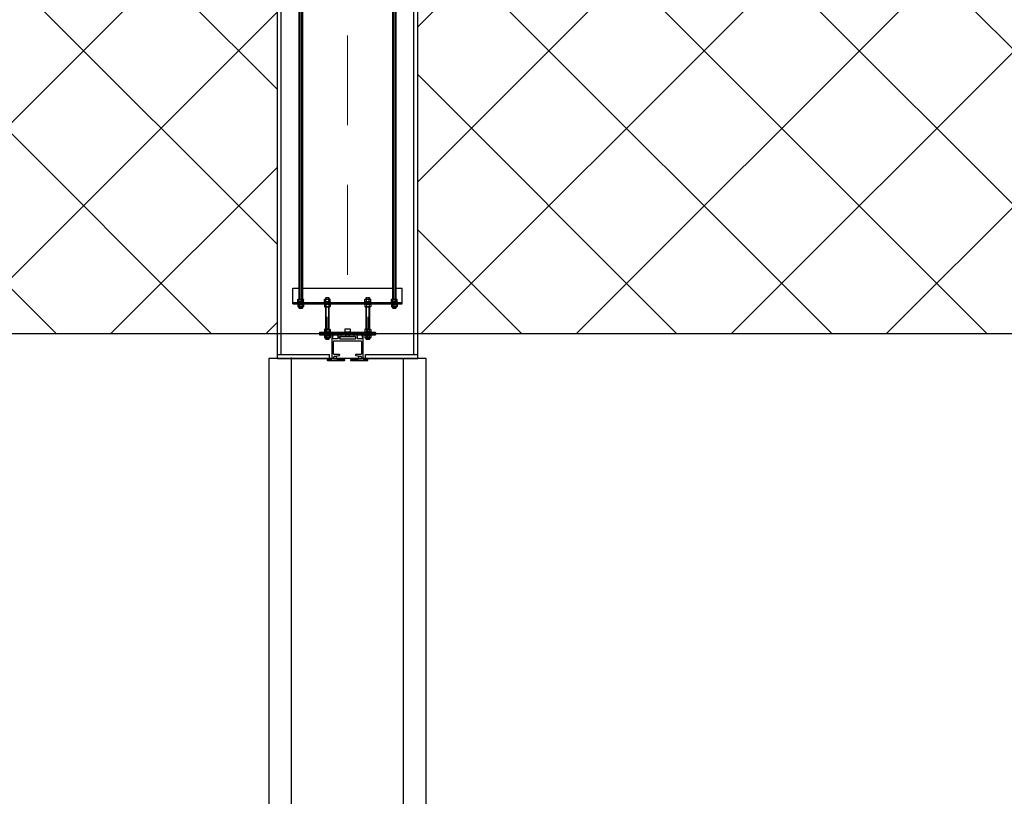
# Model space of a CAD drawing. Header units: centimetres. Extents: x -15121 to 17422, y -60492 to 0.
# Tile 411 of 423: x 11622 to 11701, y -30064 to -30002. Entities that reach past the tile are written whole.
import ezdxf

# ---------------------------------------------------------------- set-up
doc = ezdxf.new("R2010")
doc.units = ezdxf.units.CM
doc.header["$LTSCALE"] = 60
doc.linetypes.add('KRE-SR', pattern=[0.2, 0.12, -0.08])
for name, color, linetype in [('820-G Rysunki Obrazki', 7, 'Continuous'), ('A_GSA_GK', 2, 'Continuous'), ('AIKA powierzchnie2', 2, 'Continuous'), ('AIKA sufity podwieszane', 8, 'Continuous'), ('AIKA sufity podwieszane H2', 8, 'Continuous'), ('AIKA TYNK2', 5, 'Continuous'), ('AIKA widoki wymiarowanie', 7, 'Continuous'), ('AIKA widokowe2', 7, 'Continuous')]:
    doc.layers.add(name, color=color, linetype=linetype)
doc.styles.add('wymiar', font='txt.shx', dxfattribs={"width": 0.6})
doc.dimstyles.new('Dwudziestka', dxfattribs={"dimtxt": 7, "dimasz": 0.7, "dimexe": 5, "dimexo": 0, "dimgap": 2.5, "dimtad": 1, "dimtoh": 1, "dimdec": 3, "dimrnd": 0.5, "dimdsep": 46, "dimtxsty": 'wymiar', "dimblk": 'znacznik', "dimcen": 0, "dimdle": 5, "dimse1": 1, "dimse2": 1, "dimclrd": 256, "dimclre": 256, "dimclrt": 256, "dimadec": 0, "dimazin": 0, "dimtfac": 0.4, "dimtdec": 3, "dimtix": 1, "dimtofl": 0, "dimtmove": 2, "dimatfit": 3, "dimldrblk": 'znacznik', "dimfxl": 1, "dimtolj": 1, "dimarcsym": 0})

# ---------------------------------------------------------------- blocks, each defined once
blk = doc.blocks.new('znacznik')
at = {"color": 0}
for points in [[(0, -5), (0, 5)], [(-4, 0), (4, 0)]]:
    blk.add_lwpolyline(points, dxfattribs=at)
at = {"color": 1}
blk.add_lwpolyline([(-2.12, -2.12), (2.12, 2.12)], dxfattribs=at)
blk = doc.blocks.new('*D7066')
at = {"layer": 'AIKA widoki wymiarowanie', "lineweight": -2, "transparency": 16777216}
blk.add_line((11404.17, -30168.048), (11647.816, -30168.048), dxfattribs=at)
at = {"layer": 'Defpoints', "color": 0, "transparency": 16777216}
for p in [(11403.47, -30017.122), (11648.516, -30019.657), (11648.516, -30168.048)]:
    blk.add_point(p, dxfattribs=at)
at = {"layer": 'AIKA widoki wymiarowanie', "lineweight": -2, "transparency": 16777216, "xscale": 0.7, "yscale": 0.7, "zscale": 0.7, "rotation": 180}
blk.add_blockref('znacznik', (11403.47, -30168.048), dxfattribs=at)
at = {"layer": 'AIKA widoki wymiarowanie', "lineweight": -2, "transparency": 16777216, "xscale": 0.7, "yscale": 0.7, "zscale": 0.7}
blk.add_blockref('znacznik', (11648.516, -30168.048), dxfattribs=at)
at = {"layer": 'AIKA widoki wymiarowanie', "transparency": 16777216, "insert": (11525.993, -30162.048), "char_height": 7, "attachment_point": 5, "style": 'wymiar'}
blk.add_mtext('\\A1;245', dxfattribs=at)
blk = doc.blocks.new('*D7067')
at = {"layer": 'AIKA widoki wymiarowanie', "lineweight": -2, "transparency": 16777216}
blk.add_line((11649.216, -30168.048), (11767.816, -30168.048), dxfattribs=at)
at = {"layer": 'Defpoints', "color": 0, "transparency": 16777216}
for p in [(11648.516, -30019.657), (11768.516, -30146.301), (11768.516, -30168.048)]:
    blk.add_point(p, dxfattribs=at)
at = {"layer": 'AIKA widoki wymiarowanie', "lineweight": -2, "transparency": 16777216, "xscale": 0.7, "yscale": 0.7, "zscale": 0.7, "rotation": 180}
blk.add_blockref('znacznik', (11648.516, -30168.048), dxfattribs=at)
at = {"layer": 'AIKA widoki wymiarowanie', "lineweight": -2, "transparency": 16777216, "xscale": 0.7, "yscale": 0.7, "zscale": 0.7}
blk.add_blockref('znacznik', (11768.516, -30168.048), dxfattribs=at)
at = {"layer": 'AIKA widoki wymiarowanie', "transparency": 16777216, "insert": (11708.516, -30162.048), "char_height": 7, "attachment_point": 5, "style": 'wymiar'}
blk.add_mtext('\\A1;120', dxfattribs=at)

msp = doc.modelspace()

# ---------------------------------------------------------------- hatches: boundary and pattern name
at = {"layer": 'AIKA sufity podwieszane', "transparency": 33554610}
h = msp.add_hatch(dxfattribs=at)
h.set_pattern_fill('ANSI37', color=256, scale=2.771036)
h.paths.add_polyline_path([(11593.4705, -29941.3012), (11458.4705, -29941.3012), (11458.4705, -29986.3012), (11418.4705, -29986.3012), (11418.4705, -29941.3012), (11409.0953, -29941.2942), (11409.0953, -30027.3012), (11642.8911, -30027.3012), (11642.8911, -29941.3762), (11642.8274, -29941.3762), (11633.4705, -29941.3012), (11633.4705, -29986.3012), (11593.4705, -29986.3012)])
h = msp.add_hatch(dxfattribs=at)
h.set_pattern_fill('ANSI37', color=256, scale=2.771036)
h.paths.add_polyline_path([(12222.8455, -29941.3762), (12222.7818, -29941.3762), (11654.1411, -29941.3013), (11654.1411, -30027.3012), (12222.8455, -30027.3012)])

# ---------------------------------------------------------------- linework, layer by layer
at = {"layer": '820-G Rysunki Obrazki', "color": 8, "linetype": 'KRE-SR', "lineweight": 15}
msp.add_line((11648.5161, -29943.386), (11648.5161, -30026.9208), dxfattribs=at)
at = {"layer": '820-G Rysunki Obrazki', "color": 8, "linetype": 'Continuous', "lineweight": 25}
for points in [[(11644.64, -30024.5605), (11644.64, -29941.5708)], [(11644.8917, -29941.5738), (11644.8917, -30024.5605)], [(11652.1405, -30024.5605), (11652.1405, -29941.5708)], [(11652.3921, -29941.5738), (11652.3921, -30024.5605)]]:
    msp.add_lwpolyline(points, dxfattribs=at)
at = {"layer": '820-G Rysunki Obrazki', "color": 8, "linetype": 'Continuous', "lineweight": 15}
for points in [[(11644.673, -29941.5738), (11644.673, -30024.5605)], [(11644.8587, -29941.5738), (11644.8587, -30024.5605)], [(11652.1734, -29941.5738), (11652.1734, -30024.5605)], [(11652.3591, -29941.5738), (11652.3591, -30024.5605)], [(11644.7659, -30025.2854), (11644.7659, -29944.8627)], [(11652.2663, -30025.2854), (11652.2663, -29944.8627)]]:
    msp.add_lwpolyline(points, dxfattribs=at)
at = {"layer": '820-G Rysunki Obrazki', "color": 1, "linetype": 'Continuous', "lineweight": 25}
for points in [[(11644.1398, -30024.7881), (11644.1398, -30023.6589)], [(11644.1398, -30023.6619), (11644.643, -30023.6619)], [(11644.8917, -30023.6619), (11652.1435, -30023.6619)], [(11652.3921, -30023.6619), (11652.8953, -30023.6619)], [(11652.8923, -30024.7881), (11652.8923, -30023.6589)], [(11644.1398, -30024.8121), (11644.1398, -30024.7851)], [(11644.1398, -30024.9109), (11644.1398, -30024.8091)], [(11644.1398, -30024.8121), (11652.8953, -30024.8121)], [(11644.5352, -30024.5784), (11644.5682, -30024.5575)], [(11644.5922, -30024.5605), (11644.5622, -30024.5665), (11644.5352, -30024.5784)], [(11644.5352, -30024.7552), (11644.5352, -30024.5754)], [(11644.5652, -30024.7731), (11644.5352, -30024.7522)], [(11644.5922, -30024.7731), (11644.5622, -30024.7672), (11644.5352, -30024.7552)], [(11644.5412, -30024.8121), (11644.5412, -30024.7701)], [(11644.5412, -30024.7731), (11644.9935, -30024.7731)], [(11644.5652, -30024.5605), (11644.5951, -30024.5605)], [(11644.5922, -30024.5605), (11644.7689, -30024.5605)], [(11644.649, -30024.5784), (11644.6221, -30024.5665), (11644.5922, -30024.5605)], [(11644.649, -30024.7552), (11644.6221, -30024.7672), (11644.5922, -30024.7731)], [(11644.7659, -30024.5605), (11644.7359, -30024.5635), (11644.7059, -30024.5665), (11644.679, -30024.5724), (11644.649, -30024.5784)], [(11644.649, -30024.7552), (11644.649, -30024.5754)], [(11644.7659, -30024.7731), (11644.7359, -30024.7701), (11644.7059, -30024.7672), (11644.679, -30024.7612), (11644.649, -30024.7552)], [(11644.7659, -30024.5605), (11644.9426, -30024.5605)], [(11644.8797, -30024.5784), (11644.8527, -30024.5724), (11644.8228, -30024.5665), (11644.7958, -30024.5635), (11644.7659, -30024.5605)], [(11644.8797, -30024.7552), (11644.8527, -30024.7612), (11644.8228, -30024.7672), (11644.7958, -30024.7701), (11644.7659, -30024.7731)], [(11644.9396, -30024.5605), (11644.9096, -30024.5665), (11644.8797, -30024.5784)], [(11644.8797, -30024.7552), (11644.8797, -30024.5754)], [(11644.9396, -30024.7731), (11644.9096, -30024.7672), (11644.8797, -30024.7552)], [(11644.9396, -30024.5605), (11644.9696, -30024.5605)], [(11644.9965, -30024.5784), (11644.9696, -30024.5665), (11644.9396, -30024.5605)], [(11644.9965, -30024.7552), (11644.9696, -30024.7672), (11644.9396, -30024.7731)], [(11644.9666, -30024.5605), (11644.9995, -30024.5784)], [(11644.9965, -30024.7552), (11644.9666, -30024.7731)], [(11644.9905, -30024.7731), (11644.9905, -30024.8121)], [(11644.9965, -30024.7552), (11644.9965, -30024.5754)], [(11646.6589, -30024.5784), (11646.6949, -30024.5575)], [(11646.7189, -30024.5605), (11646.6859, -30024.5665), (11646.6589, -30024.5784)], [(11646.6589, -30024.7552), (11646.6589, -30024.5754)], [(11646.6919, -30024.7731), (11646.6589, -30024.7522)], [(11646.7189, -30024.7731), (11646.6859, -30024.7672), (11646.6589, -30024.7552)], [(11646.6649, -30024.8121), (11646.6649, -30024.7701)], [(11646.6649, -30024.7731), (11647.1172, -30024.7731)], [(11646.6919, -30024.5605), (11646.7218, -30024.5605)], [(11646.7189, -30024.5605), (11646.8926, -30024.5605)], [(11646.7757, -30024.5784), (11646.7488, -30024.5665), (11646.7189, -30024.5605)], [(11646.7757, -30024.7552), (11646.7488, -30024.7672), (11646.7189, -30024.7731)], [(11646.7668, -30024.4377), (11646.7937, -30024.4077)], [(11646.7668, -30024.5605), (11646.7668, -30024.4347)], [(11647.0154, -30024.4377), (11646.7668, -30024.4377)], [(11646.8896, -30024.5605), (11646.8626, -30024.5635), (11646.8327, -30024.5665), (11646.8027, -30024.5724), (11646.7757, -30024.5784)], [(11646.7757, -30024.7552), (11646.7757, -30024.5754)], [(11646.8896, -30024.7731), (11646.8626, -30024.7701), (11646.8327, -30024.7672), (11646.8027, -30024.7612), (11646.7757, -30024.7552)], [(11646.7907, -30024.4107), (11646.9944, -30024.4107)], [(11646.8896, -30024.5605), (11647.0663, -30024.5605)], [(11647.0064, -30024.5784), (11646.9764, -30024.5724), (11646.9495, -30024.5665), (11646.9195, -30024.5635), (11646.8896, -30024.5605)], [(11647.0064, -30024.7552), (11646.9764, -30024.7612), (11646.9495, -30024.7672), (11646.9195, -30024.7701), (11646.8896, -30024.7731)], [(11646.9914, -30024.4107), (11647.0184, -30024.4377)], [(11647.0633, -30024.5605), (11647.0334, -30024.5665), (11647.0064, -30024.5784)], [(11647.0064, -30024.7552), (11647.0064, -30024.5754)], [(11647.0633, -30024.7731), (11647.0334, -30024.7672), (11647.0064, -30024.7552)], [(11647.0154, -30024.4377), (11647.0154, -30024.5605)], [(11647.0903, -30024.5605), (11647.0633, -30024.5605)], [(11647.1202, -30024.5784), (11647.0933, -30024.5665), (11647.0633, -30024.5605)], [(11647.1202, -30024.7552), (11647.0933, -30024.7672), (11647.0633, -30024.7731)], [(11647.0903, -30024.5605), (11647.1232, -30024.5784)], [(11647.1202, -30024.7552), (11647.0903, -30024.7731)], [(11647.1142, -30024.7731), (11647.1142, -30024.8121)], [(11647.1202, -30024.7552), (11647.1202, -30024.5754)], [(11649.9089, -30024.5784), (11649.9449, -30024.5575)], [(11649.9688, -30024.5605), (11649.9389, -30024.5665), (11649.9089, -30024.5784)], [(11649.9089, -30024.7552), (11649.9089, -30024.5754)], [(11649.9419, -30024.7731), (11649.9089, -30024.7522)], [(11649.9688, -30024.7731), (11649.9389, -30024.7672), (11649.9089, -30024.7552)], [(11649.9149, -30024.8121), (11649.9149, -30024.7701)], [(11650.3672, -30024.7731), (11649.9149, -30024.7731)], [(11649.9419, -30024.5605), (11649.9718, -30024.5605)], [(11649.9688, -30024.5605), (11650.1426, -30024.5605)], [(11650.0257, -30024.5784), (11649.9988, -30024.5665), (11649.9688, -30024.5605)], [(11650.0257, -30024.7552), (11649.9988, -30024.7672), (11649.9688, -30024.7731)], [(11650.0167, -30024.4377), (11650.0437, -30024.4077)], [(11650.0167, -30024.5605), (11650.0167, -30024.4347)], [(11650.2654, -30024.4377), (11650.0167, -30024.4377)], [(11650.1396, -30024.5605), (11650.1126, -30024.5635), (11650.0826, -30024.5665), (11650.0527, -30024.5724), (11650.0257, -30024.5784)], [(11650.0257, -30024.7552), (11650.0257, -30024.5754)], [(11650.1396, -30024.7731), (11650.1126, -30024.7701), (11650.0826, -30024.7672), (11650.0527, -30024.7612), (11650.0257, -30024.7552)], [(11650.0407, -30024.4107), (11650.2444, -30024.4107)], [(11650.1396, -30024.5605), (11650.3163, -30024.5605)], [(11650.2564, -30024.5784), (11650.2294, -30024.5724), (11650.1995, -30024.5665), (11650.1695, -30024.5635), (11650.1396, -30024.5605)], [(11650.2564, -30024.7552), (11650.2294, -30024.7612), (11650.1995, -30024.7672), (11650.1695, -30024.7701), (11650.1396, -30024.7731)], [(11650.2414, -30024.4107), (11650.2684, -30024.4377)], [(11650.3133, -30024.5605), (11650.2833, -30024.5665), (11650.2564, -30024.5784)], [(11650.2564, -30024.7552), (11650.2564, -30024.5754)], [(11650.3133, -30024.7731), (11650.2833, -30024.7672), (11650.2564, -30024.7552)], [(11650.2654, -30024.4377), (11650.2654, -30024.5605)], [(11650.3133, -30024.5605), (11650.3432, -30024.5605)], [(11650.3732, -30024.5784), (11650.3432, -30024.5665), (11650.3133, -30024.5605)], [(11650.3732, -30024.7552), (11650.3432, -30024.7672), (11650.3133, -30024.7731)], [(11650.3402, -30024.5605), (11650.3762, -30024.5784)], [(11650.3732, -30024.7552), (11650.3402, -30024.7731)], [(11650.3672, -30024.7731), (11650.3672, -30024.8121)], [(11650.3732, -30024.7552), (11650.3732, -30024.5754)], [(11652.0356, -30024.5784), (11652.0686, -30024.5575)], [(11652.0926, -30024.5605), (11652.0626, -30024.5665), (11652.0356, -30024.5784)], [(11652.0356, -30024.7552), (11652.0356, -30024.5754)], [(11652.0656, -30024.7731), (11652.0356, -30024.7522)], [(11652.0926, -30024.7731), (11652.0626, -30024.7672), (11652.0356, -30024.7552)], [(11652.0416, -30024.8121), (11652.0416, -30024.7701)], [(11652.0416, -30024.7731), (11652.4939, -30024.7731)], [(11652.0926, -30024.5605), (11652.0656, -30024.5605)], [(11652.0926, -30024.5605), (11652.2693, -30024.5605)], [(11652.1495, -30024.5784), (11652.1225, -30024.5665), (11652.0926, -30024.5605)], [(11652.1495, -30024.7552), (11652.1225, -30024.7672), (11652.0926, -30024.7731)], [(11652.2663, -30024.5605), (11652.2513, -30024.5635), (11652.2214, -30024.5635), (11652.2064, -30024.5665), (11652.1794, -30024.5724), (11652.1495, -30024.5784)], [(11652.1495, -30024.7552), (11652.1495, -30024.5754)], [(11652.2663, -30024.7731), (11652.2513, -30024.7701), (11652.2214, -30024.7701), (11652.2064, -30024.7672), (11652.1794, -30024.7612), (11652.1495, -30024.7552)], [(11652.2663, -30024.5605), (11652.443, -30024.5605)], [(11652.3801, -30024.5784), (11652.3531, -30024.5724), (11652.3232, -30024.5665), (11652.2962, -30024.5635), (11652.2663, -30024.5605)], [(11652.3801, -30024.7552), (11652.3531, -30024.7612), (11652.3232, -30024.7672), (11652.2962, -30024.7701), (11652.2663, -30024.7731)], [(11652.44, -30024.5605), (11652.4101, -30024.5665), (11652.3801, -30024.5784)], [(11652.3801, -30024.7552), (11652.3801, -30024.5754)], [(11652.44, -30024.7731), (11652.4101, -30024.7672), (11652.3801, -30024.7552)], [(11652.44, -30024.5605), (11652.47, -30024.5605)], [(11652.4969, -30024.5784), (11652.47, -30024.5665), (11652.44, -30024.5605)], [(11652.4969, -30024.7552), (11652.47, -30024.7672), (11652.44, -30024.7731)], [(11652.467, -30024.5605), (11652.4999, -30024.5784)], [(11652.4969, -30024.7552), (11652.467, -30024.7731)], [(11652.4909, -30024.7731), (11652.4909, -30024.8121)], [(11652.4969, -30024.7552), (11652.4969, -30024.5754)], [(11652.8923, -30024.8121), (11652.8923, -30024.7851)], [(11652.8923, -30024.9109), (11652.8923, -30024.8091)], [(11644.1398, -30024.9109), (11652.8953, -30024.9109)], [(11644.5352, -30024.9708), (11644.5682, -30024.9499)], [(11644.5352, -30024.9708), (11644.5622, -30024.9559), (11644.5922, -30024.9529)], [(11644.5352, -30024.9708), (11644.5352, -30025.1446)], [(11644.5652, -30025.1626), (11644.5352, -30025.1416)], [(11644.5352, -30025.1446), (11644.5622, -30025.1566), (11644.5922, -30025.1626)], [(11644.5412, -30024.9529), (11644.5412, -30024.9079)], [(11644.9905, -30024.9529), (11644.5412, -30024.9529)], [(11644.5922, -30025.1626), (11644.5652, -30025.1626)], [(11644.5922, -30024.9529), (11644.6221, -30024.9559), (11644.649, -30024.9708)], [(11644.5922, -30025.1626), (11644.6221, -30025.1566), (11644.649, -30025.1446)], [(11644.7659, -30025.1626), (11644.5922, -30025.1626)], [(11644.64, -30025.2614), (11644.64, -30025.1596)], [(11644.664, -30025.2854), (11644.64, -30025.2584)], [(11644.64, -30025.2614), (11644.8947, -30025.2614)], [(11644.649, -30024.9708), (11644.679, -30024.9619), (11644.7059, -30024.9559), (11644.7359, -30024.9529), (11644.7659, -30024.9529)], [(11644.649, -30024.9708), (11644.649, -30025.1446)], [(11644.649, -30025.1446), (11644.679, -30025.1506), (11644.7059, -30025.1566), (11644.7359, -30025.1596), (11644.7659, -30025.1626)], [(11644.8647, -30025.2854), (11644.664, -30025.2854)], [(11644.7659, -30024.9529), (11644.7958, -30024.9529), (11644.8108, -30024.9559), (11644.8228, -30024.9559), (11644.8527, -30024.9619), (11644.8797, -30024.9708)], [(11644.7659, -30025.1626), (11644.7808, -30025.1626), (11644.7958, -30025.1596), (11644.8108, -30025.1596), (11644.8228, -30025.1566), (11644.8527, -30025.1506), (11644.8797, -30025.1446)], [(11644.9396, -30025.1626), (11644.7659, -30025.1626)], [(11644.8917, -30025.2614), (11644.8647, -30025.2854)], [(11644.8797, -30024.9708), (11644.9096, -30024.9559), (11644.9396, -30024.9529)], [(11644.8797, -30024.9708), (11644.8797, -30025.1446)], [(11644.8797, -30025.1446), (11644.9096, -30025.1566), (11644.9396, -30025.1626)], [(11644.8917, -30025.1626), (11644.8917, -30025.2614)], [(11644.9396, -30024.9529), (11644.9696, -30024.9559), (11644.9965, -30024.9708)], [(11644.9396, -30025.1626), (11644.9696, -30025.1566), (11644.9965, -30025.1446)], [(11644.9396, -30025.1626), (11644.9696, -30025.1626)], [(11644.9666, -30024.9529), (11644.9995, -30024.9708)], [(11644.9965, -30025.1446), (11644.9666, -30025.1626)], [(11644.9905, -30024.9109), (11644.9905, -30024.9529)], [(11644.9965, -30024.9708), (11644.9965, -30025.1446)], [(11646.6589, -30024.9708), (11646.6949, -30024.9499)], [(11646.6589, -30024.9708), (11646.6859, -30024.9559), (11646.7189, -30024.9529)], [(11646.6589, -30024.9708), (11646.6589, -30025.1446)], [(11646.6919, -30025.1626), (11646.6589, -30025.1416)], [(11646.6589, -30025.1446), (11646.6859, -30025.1566), (11646.7189, -30025.1626)], [(11646.6649, -30024.9529), (11646.6649, -30024.9079)], [(11647.1142, -30024.9529), (11646.6649, -30024.9529)], [(11646.7189, -30025.1626), (11646.6919, -30025.1626)], [(11646.7189, -30024.9529), (11646.7488, -30024.9559), (11646.7757, -30024.9708)], [(11646.7189, -30025.1626), (11646.7488, -30025.1566), (11646.7757, -30025.1446)], [(11646.8896, -30025.1626), (11646.7189, -30025.1626)], [(11646.7668, -30026.9628), (11646.7668, -30025.1596)], [(11646.7757, -30024.9708), (11646.8027, -30024.9619), (11646.8327, -30024.9559), (11646.8626, -30024.9529), (11646.8896, -30024.9529)], [(11646.7757, -30024.9708), (11646.7757, -30025.1446)], [(11646.7757, -30025.1446), (11646.8027, -30025.1506), (11646.8327, -30025.1566), (11646.8626, -30025.1596), (11646.8896, -30025.1626)], [(11646.8896, -30024.9529), (11646.9195, -30024.9529), (11646.9345, -30024.9559), (11646.9495, -30024.9559), (11646.9764, -30024.9619), (11647.0064, -30024.9708)], [(11646.8896, -30025.1626), (11646.9045, -30025.1626), (11646.9195, -30025.1596), (11646.9345, -30025.1596), (11646.9495, -30025.1566), (11646.9764, -30025.1506), (11647.0064, -30025.1446)], [(11647.0633, -30025.1626), (11646.8896, -30025.1626)], [(11647.0064, -30024.9708), (11647.0334, -30024.9559), (11647.0633, -30024.9529)], [(11647.0064, -30024.9708), (11647.0064, -30025.1446)], [(11647.0064, -30025.1446), (11647.0334, -30025.1566), (11647.0633, -30025.1626)], [(11647.0154, -30025.1626), (11647.0154, -30026.9628)], [(11647.0633, -30024.9529), (11647.0933, -30024.9559), (11647.1202, -30024.9708)], [(11647.0633, -30025.1626), (11647.0933, -30025.1566), (11647.1202, -30025.1446)], [(11647.0633, -30025.1626), (11647.0933, -30025.1626)], [(11647.0903, -30024.9529), (11647.1232, -30024.9708)], [(11647.1202, -30025.1446), (11647.0903, -30025.1626)], [(11647.1142, -30024.9109), (11647.1142, -30024.9529)], [(11647.1202, -30024.9708), (11647.1202, -30025.1446)], [(11649.9089, -30024.9708), (11649.9449, -30024.9499)], [(11649.9089, -30024.9708), (11649.9389, -30024.9559), (11649.9688, -30024.9529)], [(11649.9089, -30024.9708), (11649.9089, -30025.1446)], [(11649.9419, -30025.1626), (11649.9089, -30025.1416)], [(11649.9089, -30025.1446), (11649.9389, -30025.1566), (11649.9688, -30025.1626)], [(11649.9149, -30024.9529), (11649.9149, -30024.9079)], [(11650.3672, -30024.9529), (11649.9149, -30024.9529)], [(11649.9688, -30025.1626), (11649.9419, -30025.1626)], [(11649.9688, -30024.9529), (11649.9988, -30024.9559), (11650.0257, -30024.9708)], [(11649.9688, -30025.1626), (11649.9988, -30025.1566), (11650.0257, -30025.1446)], [(11650.1396, -30025.1626), (11649.9688, -30025.1626)], [(11650.0167, -30026.9628), (11650.0167, -30025.1596)], [(11650.0257, -30024.9708), (11650.0527, -30024.9619), (11650.0826, -30024.9559), (11650.1126, -30024.9529), (11650.1396, -30024.9529)], [(11650.0257, -30024.9708), (11650.0257, -30025.1446)], [(11650.0257, -30025.1446), (11650.0527, -30025.1506), (11650.0826, -30025.1566), (11650.1126, -30025.1596), (11650.1396, -30025.1626)], [(11650.1396, -30024.9529), (11650.1695, -30024.9529), (11650.1845, -30024.9559), (11650.1995, -30024.9559), (11650.2264, -30024.9619), (11650.2564, -30024.9708)], [(11650.1396, -30025.1626), (11650.1545, -30025.1626), (11650.1695, -30025.1596), (11650.1845, -30025.1596), (11650.1995, -30025.1566), (11650.2264, -30025.1506), (11650.2564, -30025.1446)], [(11650.3133, -30025.1626), (11650.1396, -30025.1626)], [(11650.2564, -30024.9708), (11650.2833, -30024.9559), (11650.3133, -30024.9529)], [(11650.2564, -30024.9708), (11650.2564, -30025.1446)], [(11650.2564, -30025.1446), (11650.2833, -30025.1566), (11650.3133, -30025.1626)], [(11650.2654, -30025.1626), (11650.2654, -30026.9628)], [(11650.3133, -30024.9529), (11650.3432, -30024.9559), (11650.3732, -30024.9708)], [(11650.3133, -30025.1626), (11650.3432, -30025.1566), (11650.3732, -30025.1446)], [(11650.3133, -30025.1626), (11650.3432, -30025.1626)], [(11650.3402, -30024.9529), (11650.3762, -30024.9708)], [(11650.3732, -30025.1446), (11650.3402, -30025.1626)], [(11650.3672, -30024.9109), (11650.3672, -30024.9529)], [(11650.3732, -30024.9708), (11650.3732, -30025.1446)], [(11652.0356, -30024.9708), (11652.0686, -30024.9499)], [(11652.0356, -30024.9708), (11652.0626, -30024.9559), (11652.0926, -30024.9529)], [(11652.0356, -30024.9708), (11652.0356, -30025.1446)], [(11652.0656, -30025.1626), (11652.0356, -30025.1416)], [(11652.0356, -30025.1446), (11652.0626, -30025.1566), (11652.0926, -30025.1626)], [(11652.0416, -30024.9529), (11652.0416, -30024.9079)], [(11652.4909, -30024.9529), (11652.0416, -30024.9529)], [(11652.0926, -30025.1626), (11652.0656, -30025.1626)], [(11652.0926, -30024.9529), (11652.1225, -30024.9559), (11652.1495, -30024.9708)], [(11652.0926, -30025.1626), (11652.1225, -30025.1566), (11652.1495, -30025.1446)], [(11652.2663, -30025.1626), (11652.0926, -30025.1626)], [(11652.1405, -30025.2614), (11652.1405, -30025.1596)], [(11652.1675, -30025.2854), (11652.1405, -30025.2584)], [(11652.1405, -30025.2614), (11652.3951, -30025.2614)], [(11652.1495, -30024.9708), (11652.1794, -30024.9619), (11652.2064, -30024.9559), (11652.2363, -30024.9529), (11652.2663, -30024.9529)], [(11652.1495, -30024.9708), (11652.1495, -30025.1446)], [(11652.1495, -30025.1446), (11652.1794, -30025.1506), (11652.2064, -30025.1566), (11652.2363, -30025.1596), (11652.2663, -30025.1626)], [(11652.3651, -30025.2854), (11652.1675, -30025.2854)], [(11652.2663, -30024.9529), (11652.2962, -30024.9529), (11652.3112, -30024.9559), (11652.3232, -30024.9559), (11652.3531, -30024.9619), (11652.3801, -30024.9708)], [(11652.2663, -30025.1626), (11652.2813, -30025.1626), (11652.2962, -30025.1596), (11652.3112, -30025.1596), (11652.3232, -30025.1566), (11652.3531, -30025.1506), (11652.3801, -30025.1446)], [(11652.44, -30025.1626), (11652.2663, -30025.1626)], [(11652.3921, -30025.2614), (11652.3651, -30025.2854)], [(11652.3801, -30024.9708), (11652.4101, -30024.9559), (11652.44, -30024.9529)], [(11652.3801, -30024.9708), (11652.3801, -30025.1446)], [(11652.3801, -30025.1446), (11652.4101, -30025.1566), (11652.44, -30025.1626)], [(11652.3921, -30025.1626), (11652.3921, -30025.2614)], [(11652.44, -30024.9529), (11652.47, -30024.9559), (11652.4969, -30024.9708)], [(11652.44, -30025.1626), (11652.47, -30025.1566), (11652.4969, -30025.1446)], [(11652.44, -30025.1626), (11652.47, -30025.1626)], [(11652.467, -30024.9529), (11652.4999, -30024.9708)], [(11652.4969, -30025.1446), (11652.467, -30025.1626)], [(11652.4909, -30024.9109), (11652.4909, -30024.9529)], [(11652.4969, -30024.9708), (11652.4969, -30025.1446)], [(11646.6589, -30026.9807), (11646.6949, -30026.9598)], [(11646.6589, -30026.9807), (11646.6859, -30026.9658), (11646.7189, -30026.9628)], [(11646.6589, -30026.9807), (11646.6589, -30027.1545)], [(11646.6919, -30027.1724), (11646.6589, -30027.1515)], [(11646.6589, -30027.1545), (11646.6859, -30027.1665), (11646.7189, -30027.1724)], [(11646.6649, -30027.2114), (11646.6649, -30027.1694)], [(11646.6649, -30027.1724), (11647.1172, -30027.1724)], [(11646.7189, -30026.9628), (11646.6919, -30026.9628)], [(11646.8896, -30026.9628), (11646.7189, -30026.9628)], [(11646.7189, -30026.9628), (11646.7488, -30026.9658), (11646.7757, -30026.9807)], [(11646.7189, -30027.1724), (11646.7488, -30027.1665), (11646.7757, -30027.1545)], [(11646.7757, -30026.9807), (11646.8027, -30026.9717), (11646.8327, -30026.9658), (11646.8626, -30026.9628), (11646.8896, -30026.9628)], [(11646.7757, -30026.9807), (11646.7757, -30027.1545)], [(11646.7757, -30027.1545), (11646.8027, -30027.1605), (11646.8327, -30027.1665), (11646.8626, -30027.1694), (11646.8896, -30027.1724)], [(11646.8896, -30026.9628), (11646.9195, -30026.9628), (11646.9345, -30026.9658), (11646.9495, -30026.9658), (11646.9764, -30026.9717), (11647.0064, -30026.9807)], [(11647.0633, -30026.9628), (11646.8896, -30026.9628)], [(11646.8896, -30027.1724), (11646.9045, -30027.1724), (11646.9195, -30027.1694), (11646.9345, -30027.1694), (11646.9495, -30027.1665), (11646.9764, -30027.1605), (11647.0064, -30027.1545)], [(11647.0064, -30026.9807), (11647.0334, -30026.9658), (11647.0633, -30026.9628)], [(11647.0064, -30026.9807), (11647.0064, -30027.1545)], [(11647.0064, -30027.1545), (11647.0334, -30027.1665), (11647.0633, -30027.1724)], [(11647.0633, -30026.9628), (11647.0933, -30026.9628)], [(11647.0633, -30026.9628), (11647.0933, -30026.9658), (11647.1202, -30026.9807)], [(11647.0633, -30027.1724), (11647.0933, -30027.1665), (11647.1202, -30027.1545)], [(11647.0903, -30026.9628), (11647.1232, -30026.9807)], [(11647.1202, -30027.1545), (11647.0903, -30027.1724)], [(11647.1142, -30027.1724), (11647.1142, -30027.2114)], [(11647.1202, -30026.9807), (11647.1202, -30027.1545)], [(11648.2914, -30027.2114), (11648.2914, -30027.1694)], [(11648.2914, -30027.1724), (11648.7437, -30027.1724)], [(11648.3154, -30026.9478), (11648.3244, -30026.9298), (11648.3394, -30026.9208)], [(11648.3154, -30027.1724), (11648.3154, -30026.9448)], [(11648.3394, -30026.9208), (11648.6928, -30026.9208)], [(11648.6898, -30026.9208), (11648.7078, -30026.9298), (11648.7168, -30026.9478)], [(11648.7168, -30026.9478), (11648.7168, -30027.1724)], [(11648.7407, -30027.1724), (11648.7407, -30027.2114)], [(11649.9089, -30026.9807), (11649.9449, -30026.9598)], [(11649.9089, -30026.9807), (11649.9389, -30026.9658), (11649.9688, -30026.9628)], [(11649.9089, -30026.9807), (11649.9089, -30027.1545)], [(11649.9419, -30027.1724), (11649.9089, -30027.1515)], [(11649.9089, -30027.1545), (11649.9389, -30027.1665), (11649.9688, -30027.1724)], [(11649.9149, -30027.2114), (11649.9149, -30027.1694)], [(11649.9149, -30027.1724), (11650.3702, -30027.1724)], [(11649.9688, -30026.9628), (11649.9419, -30026.9628)], [(11650.1396, -30026.9628), (11649.9688, -30026.9628)], [(11649.9688, -30026.9628), (11649.9988, -30026.9658), (11650.0257, -30026.9807)], [(11649.9688, -30027.1724), (11649.9988, -30027.1665), (11650.0257, -30027.1545)], [(11650.0257, -30026.9807), (11650.0527, -30026.9717), (11650.0826, -30026.9658), (11650.1126, -30026.9628), (11650.1396, -30026.9628)], [(11650.0257, -30026.9807), (11650.0257, -30027.1545)], [(11650.0257, -30027.1545), (11650.0527, -30027.1605), (11650.0826, -30027.1665), (11650.1126, -30027.1694), (11650.1396, -30027.1724)], [(11650.1396, -30026.9628), (11650.1695, -30026.9628), (11650.1845, -30026.9658), (11650.1995, -30026.9658), (11650.2264, -30026.9717), (11650.2564, -30026.9807)], [(11650.3133, -30026.9628), (11650.1396, -30026.9628)], [(11650.1396, -30027.1724), (11650.1545, -30027.1724), (11650.1695, -30027.1694), (11650.1845, -30027.1694), (11650.1995, -30027.1665), (11650.2264, -30027.1605), (11650.2564, -30027.1545)], [(11650.2564, -30026.9807), (11650.2833, -30026.9658), (11650.3133, -30026.9628)], [(11650.2564, -30026.9807), (11650.2564, -30027.1545)], [(11650.2564, -30027.1545), (11650.2833, -30027.1665), (11650.3133, -30027.1724)], [(11650.3133, -30026.9628), (11650.3432, -30026.9628)], [(11650.3133, -30026.9628), (11650.3432, -30026.9658), (11650.3732, -30026.9807)], [(11650.3133, -30027.1724), (11650.3432, -30027.1665), (11650.3732, -30027.1545)], [(11650.3402, -30026.9628), (11650.3762, -30026.9807)], [(11650.3732, -30027.1545), (11650.3402, -30027.1724)], [(11650.3672, -30027.1724), (11650.3672, -30027.2114)], [(11650.3732, -30026.9807), (11650.3732, -30027.1545)], [(11646.2665, -30027.2234), (11646.2815, -30027.2084)], [(11646.2665, -30027.2234), (11646.2665, -30027.4001)], [(11646.2665, -30027.2234), (11650.7686, -30027.2234)], [(11646.2785, -30027.4121), (11646.2665, -30027.3971)], [(11650.7656, -30027.4001), (11646.2665, -30027.4001)], [(11650.7536, -30027.2114), (11646.2785, -30027.2114)], [(11646.2785, -30027.4121), (11650.7566, -30027.4121)], [(11646.6589, -30027.469), (11646.6949, -30027.448)], [(11646.6589, -30027.469), (11646.6859, -30027.457), (11646.7189, -30027.451)], [(11646.6589, -30027.469), (11646.6589, -30027.6427)], [(11646.6919, -30027.6607), (11646.6589, -30027.6397)], [(11646.6589, -30027.6427), (11646.6859, -30027.6577), (11646.7189, -30027.6607)], [(11646.6649, -30027.451), (11646.6649, -30027.4091)], [(11647.1142, -30027.451), (11646.6649, -30027.451)], [(11646.7189, -30027.6607), (11646.6919, -30027.6607)], [(11646.7189, -30027.451), (11646.7488, -30027.457), (11646.7757, -30027.469)], [(11646.7189, -30027.6607), (11646.7488, -30027.6577), (11646.7757, -30027.6427)], [(11646.8896, -30027.6607), (11646.7189, -30027.6607)], [(11646.7668, -30027.7625), (11646.7668, -30027.6577)], [(11646.7907, -30027.7865), (11646.7668, -30027.7595)], [(11646.7668, -30027.7625), (11647.0184, -30027.7625)], [(11646.7757, -30027.469), (11646.8027, -30027.463), (11646.8327, -30027.457), (11646.8626, -30027.454), (11646.8896, -30027.451)], [(11646.7757, -30027.469), (11646.7757, -30027.6427)], [(11646.7757, -30027.6427), (11646.8027, -30027.6517), (11646.8327, -30027.6577), (11646.8626, -30027.6607), (11646.8896, -30027.6607)], [(11646.9914, -30027.7865), (11646.7907, -30027.7865)], [(11646.8896, -30027.451), (11646.9045, -30027.451), (11646.9195, -30027.454), (11646.9345, -30027.454), (11646.9495, -30027.457), (11646.9764, -30027.463), (11647.0064, -30027.469)], [(11646.8896, -30027.6607), (11646.9345, -30027.6607), (11646.9495, -30027.6577), (11646.9764, -30027.6517), (11647.0064, -30027.6427)], [(11647.0633, -30027.6607), (11646.8896, -30027.6607)], [(11647.0154, -30027.7625), (11646.9914, -30027.7865)], [(11647.0064, -30027.469), (11647.0334, -30027.457), (11647.0633, -30027.451)], [(11647.0064, -30027.469), (11647.0064, -30027.6427)], [(11647.0064, -30027.6427), (11647.0334, -30027.6577), (11647.0633, -30027.6607)], [(11647.0154, -30027.6607), (11647.0154, -30027.7625)], [(11647.0633, -30027.451), (11647.0933, -30027.457), (11647.1202, -30027.469)], [(11647.0633, -30027.6607), (11647.0933, -30027.6577), (11647.1202, -30027.6427)], [(11647.0633, -30027.6607), (11647.0933, -30027.6607)], [(11647.0903, -30027.451), (11647.1232, -30027.469)], [(11647.1202, -30027.6427), (11647.0903, -30027.6607)], [(11647.1142, -30027.4121), (11647.1142, -30027.451)], [(11647.1202, -30027.469), (11647.1202, -30027.6427)], [(11649.9089, -30027.469), (11649.9449, -30027.448)], [(11649.9089, -30027.469), (11649.9389, -30027.457), (11649.9688, -30027.451)], [(11649.9089, -30027.469), (11649.9089, -30027.6427)], [(11649.9419, -30027.6607), (11649.9089, -30027.6397)], [(11649.9089, -30027.6427), (11649.9389, -30027.6577), (11649.9688, -30027.6607)], [(11649.9149, -30027.451), (11649.9149, -30027.4091)], [(11650.3672, -30027.451), (11649.9149, -30027.451)], [(11649.9688, -30027.6607), (11649.9419, -30027.6607)], [(11649.9688, -30027.451), (11649.9988, -30027.457), (11650.0257, -30027.469)], [(11649.9688, -30027.6607), (11649.9988, -30027.6577), (11650.0257, -30027.6427)], [(11650.1396, -30027.6607), (11649.9688, -30027.6607)], [(11650.0167, -30027.7625), (11650.0167, -30027.6577)], [(11650.0407, -30027.7865), (11650.0167, -30027.7595)], [(11650.0167, -30027.7625), (11650.2684, -30027.7625)], [(11650.0257, -30027.469), (11650.0527, -30027.463), (11650.0826, -30027.457), (11650.1126, -30027.454), (11650.1396, -30027.451)], [(11650.0257, -30027.469), (11650.0257, -30027.6427)], [(11650.0257, -30027.6427), (11650.0527, -30027.6517), (11650.0826, -30027.6577), (11650.1126, -30027.6607), (11650.1396, -30027.6607)], [(11650.2414, -30027.7865), (11650.0407, -30027.7865)], [(11650.1396, -30027.451), (11650.1545, -30027.451), (11650.1695, -30027.454), (11650.1845, -30027.454), (11650.1995, -30027.457), (11650.2264, -30027.463), (11650.2564, -30027.469)], [(11650.1396, -30027.6607), (11650.1845, -30027.6607), (11650.1995, -30027.6577), (11650.2264, -30027.6517), (11650.2564, -30027.6427)], [(11650.3133, -30027.6607), (11650.1396, -30027.6607)], [(11650.2654, -30027.7625), (11650.2414, -30027.7865)], [(11650.2564, -30027.469), (11650.2833, -30027.457), (11650.3133, -30027.451)], [(11650.2564, -30027.469), (11650.2564, -30027.6427)], [(11650.2564, -30027.6427), (11650.2833, -30027.6577), (11650.3133, -30027.6607)], [(11650.2654, -30027.6607), (11650.2654, -30027.7625)], [(11650.3133, -30027.451), (11650.3432, -30027.457), (11650.3732, -30027.469)], [(11650.3133, -30027.6607), (11650.3432, -30027.6577), (11650.3732, -30027.6427)], [(11650.3133, -30027.6607), (11650.3432, -30027.6607)], [(11650.3402, -30027.451), (11650.3762, -30027.469)], [(11650.3732, -30027.6427), (11650.3402, -30027.6607)], [(11650.3672, -30027.4121), (11650.3672, -30027.451)], [(11650.3732, -30027.469), (11650.3732, -30027.6427)], [(11650.7656, -30027.2234), (11650.7536, -30027.2084)], [(11650.7536, -30027.4121), (11650.7686, -30027.3971)], [(11650.7656, -30027.2234), (11650.7656, -30027.4001)]]:
    msp.add_lwpolyline(points, dxfattribs=at)
at = {"layer": '820-G Rysunki Obrazki', "color": 1, "linetype": 'Continuous', "lineweight": 15}
for points in [[(11646.7967, -30024.4107), (11646.7967, -30024.5605)], [(11646.9854, -30024.4107), (11646.9854, -30024.5605)], [(11650.0467, -30024.4107), (11650.0467, -30024.5605)], [(11650.2354, -30024.4107), (11650.2354, -30024.5605)], [(11644.673, -30025.1626), (11644.673, -30025.2614)], [(11644.8587, -30025.1626), (11644.8587, -30025.2614)], [(11646.7967, -30025.1626), (11646.7967, -30026.9628)], [(11646.9854, -30025.1626), (11646.9854, -30026.9628)], [(11650.0467, -30025.1626), (11650.0467, -30026.9628)], [(11650.2354, -30025.1626), (11650.2354, -30026.9628)], [(11652.1734, -30025.1626), (11652.1734, -30025.2614)], [(11652.3591, -30025.1626), (11652.3591, -30025.2614)], [(11646.8896, -30027.7865), (11646.8896, -30025.9623)], [(11650.1396, -30027.7865), (11650.1396, -30025.9623)], [(11646.7967, -30027.6607), (11646.7967, -30027.7625)], [(11646.9854, -30027.6607), (11646.9854, -30027.7625)], [(11650.0467, -30027.6607), (11650.0467, -30027.7625)], [(11650.2354, -30027.6607), (11650.2354, -30027.7625)]]:
    msp.add_lwpolyline(points, dxfattribs=at)
at = {"layer": '820-G Rysunki Obrazki', "color": 2, "linetype": 'Continuous', "lineweight": 25}
for points in [[(11647.3149, -30027.463), (11647.291, -30027.469), (11647.273, -30027.487), (11647.267, -30027.5109)], [(11647.267, -30027.5109), (11647.267, -30029.3501)], [(11647.3539, -30027.463), (11647.3149, -30027.463)], [(11647.3269, -30027.5259), (11647.3329, -30027.5169), (11647.3419, -30027.5109)], [(11647.3269, -30027.6337), (11647.3269, -30027.5229)], [(11647.3419, -30027.6667), (11647.3269, -30027.6307)], [(11647.3419, -30027.5109), (11647.3569, -30027.5109)], [(11647.3868, -30027.7206), (11647.3419, -30027.6637)], [(11647.3659, -30027.475), (11647.3629, -30027.466), (11647.3539, -30027.463)], [(11647.3539, -30027.5109), (11647.3629, -30027.5079), (11647.3659, -30027.4989)], [(11647.3659, -30027.4989), (11647.3659, -30027.472)], [(11647.4258, -30027.7356), (11647.4048, -30027.7326), (11647.3868, -30027.7206)], [(11647.4018, -30027.9363), (11647.4108, -30027.9123), (11647.4288, -30027.8943), (11647.4527, -30027.8883)], [(11647.4018, -30028.9367), (11647.4018, -30027.9333)], [(11647.6774, -30027.7356), (11647.4258, -30027.7356)], [(11647.4527, -30027.8883), (11649.5824, -30027.8883)], [(11647.7283, -30027.6876), (11647.7223, -30027.7116), (11647.7043, -30027.7296), (11647.6774, -30027.7356)], [(11647.7043, -30027.4121), (11647.6954, -30027.4151), (11647.6894, -30027.424)], [(11647.6894, -30027.424), (11647.6894, -30027.448)], [(11647.6894, -30027.448), (11647.6954, -30027.457), (11647.7043, -30027.463)], [(11647.7043, -30027.463), (11647.7193, -30027.463)], [(11647.7163, -30027.463), (11647.7253, -30027.466), (11647.7283, -30027.475)], [(11647.7283, -30027.475), (11647.7283, -30027.6876)], [(11647.8661, -30027.5618), (11647.8721, -30027.5439), (11647.89, -30027.5379)], [(11647.8661, -30027.6996), (11647.8661, -30027.5588)], [(11647.917, -30027.7505), (11647.89, -30027.7416), (11647.8721, -30027.7236), (11647.8661, -30027.6996)], [(11647.884, -30027.421), (11647.8721, -30027.4091)], [(11647.89, -30027.433), (11647.884, -30027.4181)], [(11647.893, -30027.436), (11647.89, -30027.43)], [(11647.89, -30027.5379), (11649.1451, -30027.5379)], [(11647.89, -30027.5379), (11647.89, -30027.7356)], [(11647.89, -30027.5379), (11648.0069, -30027.5379)], [(11647.89, -30027.7356), (11649.1451, -30027.7356)], [(11648.0039, -30027.436), (11647.893, -30027.436)], [(11648.4981, -30027.7505), (11647.917, -30027.7505)], [(11648.0158, -30027.448), (11648.0128, -30027.442), (11648.0039, -30027.436)], [(11648.0039, -30027.5379), (11648.0128, -30027.5319), (11648.0158, -30027.5259)], [(11648.0158, -30027.5259), (11648.0158, -30027.445)], [(11648.3903, -30027.5379), (11648.3903, -30027.4091)], [(11648.5071, -30027.7535), (11648.4981, -30027.7475)], [(11648.5131, -30027.7565), (11648.5071, -30027.7505)], [(11648.5191, -30027.7565), (11648.5131, -30027.7565)], [(11648.525, -30027.7535), (11648.5191, -30027.7565)], [(11648.534, -30027.7505), (11648.525, -30027.7535)], [(11649.1152, -30027.7505), (11648.534, -30027.7505)], [(11648.6419, -30027.4121), (11648.6419, -30027.5379)], [(11649.0283, -30027.436), (11649.0193, -30027.442), (11649.0163, -30027.448)], [(11649.0163, -30027.448), (11649.0163, -30027.5259)], [(11649.0163, -30027.5259), (11649.0193, -30027.5319), (11649.0283, -30027.5379)], [(11649.1361, -30027.436), (11649.0283, -30027.436)], [(11649.0283, -30027.5379), (11649.1451, -30027.5379)], [(11649.1661, -30027.6996), (11649.1601, -30027.7236), (11649.1421, -30027.7416), (11649.1152, -30027.7505)], [(11649.1421, -30027.433), (11649.1361, -30027.436)], [(11649.1481, -30027.421), (11649.1421, -30027.433)], [(11649.1421, -30027.5379), (11649.1421, -30027.7356)], [(11649.1421, -30027.5379), (11649.1571, -30027.5439), (11649.1661, -30027.5618)], [(11649.1601, -30027.4121), (11649.1481, -30027.421)], [(11649.1661, -30027.5618), (11649.1661, -30027.6996)], [(11649.3038, -30027.475), (11649.3068, -30027.466), (11649.3158, -30027.463)], [(11649.3038, -30027.6876), (11649.3038, -30027.472)], [(11649.3517, -30027.7356), (11649.3278, -30027.7296), (11649.3098, -30027.7116), (11649.3038, -30027.6876)], [(11649.3158, -30027.463), (11649.3308, -30027.463)], [(11649.3398, -30027.424), (11649.3368, -30027.4151), (11649.3278, -30027.4121)], [(11649.3278, -30027.463), (11649.3368, -30027.457), (11649.3398, -30027.448)], [(11649.3398, -30027.448), (11649.3398, -30027.421)], [(11649.6064, -30027.7356), (11649.3517, -30027.7356)], [(11649.5794, -30027.8883), (11649.6034, -30027.8943), (11649.6214, -30027.9123), (11649.6273, -30027.9363)], [(11649.6423, -30027.7206), (11649.6273, -30027.7326), (11649.6064, -30027.7356)], [(11649.6273, -30027.9363), (11649.6273, -30028.9367)], [(11649.6902, -30027.6637), (11649.6423, -30027.7206)], [(11649.6782, -30027.463), (11649.6693, -30027.466), (11649.6663, -30027.475)], [(11649.6663, -30027.475), (11649.6663, -30027.4989)], [(11649.6663, -30027.4989), (11649.6693, -30027.5079), (11649.6782, -30027.5109)], [(11649.7172, -30027.463), (11649.6782, -30027.463)], [(11649.6782, -30027.5109), (11649.6932, -30027.5109)], [(11649.6902, -30027.5109), (11649.6992, -30027.5169), (11649.7022, -30027.5259)], [(11649.7022, -30027.6307), (11649.6902, -30027.6637)], [(11649.7022, -30027.5259), (11649.7022, -30027.6307)], [(11649.7651, -30027.5109), (11649.7591, -30027.487), (11649.7412, -30027.469), (11649.7172, -30027.463)], [(11649.7651, -30029.3501), (11649.7651, -30027.5079)], [(11646.9105, -30029.401), (11646.8956, -30029.404), (11646.8896, -30029.419)], [(11646.8896, -30029.419), (11646.8896, -30029.4429)], [(11646.8896, -30029.4429), (11646.8956, -30029.4549), (11646.9105, -30029.4609)], [(11647.2161, -30029.401), (11646.9105, -30029.401)], [(11646.9105, -30029.4609), (11648.2675, -30029.4609)], [(11647.267, -30029.3501), (11647.258, -30029.374), (11647.24, -30029.392), (11647.2161, -30029.401)], [(11647.3898, -30029.2902), (11647.3958, -30029.2482)], [(11647.3898, -30029.3231), (11647.3898, -30029.2872)], [(11647.4407, -30029.374), (11647.4168, -30029.368), (11647.3988, -30029.3501), (11647.3898, -30029.3231)], [(11647.3958, -30029.2512), (11647.4348, -30029.1344)], [(11647.4527, -30028.9876), (11647.4288, -30028.9816), (11647.4108, -30028.9607), (11647.4018, -30028.9367)], [(11647.4318, -30029.1374), (11647.4467, -30029.1194), (11647.4677, -30029.1134)], [(11647.5995, -30029.374), (11647.4407, -30029.374)], [(11647.8541, -30028.9876), (11647.4527, -30028.9876)], [(11647.4677, -30029.1134), (11647.6025, -30029.1134)], [(11647.5995, -30029.1134), (11647.6055, -30029.1164)], [(11647.6025, -30029.371), (11647.5995, -30029.374)], [(11647.6025, -30029.1164), (11647.6025, -30029.1584)], [(11647.6025, -30029.1584), (11647.6115, -30029.1614)], [(11647.6085, -30029.3231), (11647.6025, -30029.3291)], [(11647.6025, -30029.3291), (11647.6025, -30029.371)], [(11647.6085, -30029.1614), (11647.6624, -30029.1614)], [(11647.6594, -30029.3231), (11647.6085, -30029.3231)], [(11647.6594, -30029.1614), (11647.6684, -30029.1554)], [(11647.6654, -30029.3291), (11647.6594, -30029.3201)], [(11647.6654, -30029.1044), (11647.6744, -30029.0955)], [(11647.6654, -30029.1584), (11647.6654, -30029.1014)], [(11647.6654, -30029.383), (11647.6654, -30029.3261)], [(11647.6714, -30029.386), (11647.6654, -30029.38)], [(11647.6714, -30029.0984), (11647.6864, -30029.0984)], [(11648.2645, -30029.386), (11647.6714, -30029.386)], [(11647.6834, -30029.0984), (11647.6894, -30029.0984)], [(11647.6864, -30029.0984), (11647.8661, -30029.0595)], [(11647.8631, -30029.0595), (11647.881, -30029.0475), (11647.89, -30029.0295), (11647.887, -30029.0086), (11647.875, -30028.9936), (11647.8541, -30028.9876)], [(11648.2914, -30029.413), (11648.2824, -30029.395), (11648.2645, -30029.386)], [(11648.2645, -30029.4609), (11648.2824, -30029.4549), (11648.2914, -30029.4369)], [(11648.2914, -30029.4369), (11648.2914, -30029.41)], [(11648.7647, -30029.386), (11648.7467, -30029.395), (11648.7407, -30029.413)], [(11648.7407, -30029.413), (11648.7407, -30029.4369)], [(11648.7407, -30029.4369), (11648.7467, -30029.4549), (11648.7647, -30029.4609)], [(11649.3607, -30029.386), (11648.7647, -30029.386)], [(11648.7647, -30029.4609), (11650.1246, -30029.4609)], [(11649.178, -30028.9876), (11649.1571, -30028.9936), (11649.1451, -30029.0086), (11649.1421, -30029.0295), (11649.1511, -30029.0475), (11649.1691, -30029.0595)], [(11649.1691, -30029.0595), (11649.3458, -30029.0984)], [(11649.5794, -30028.9876), (11649.178, -30028.9876)], [(11649.3428, -30029.0984), (11649.3517, -30029.0984)], [(11649.3488, -30029.0984), (11649.3637, -30029.0984)], [(11649.3607, -30029.0984), (11649.3697, -30029.1044)], [(11649.3667, -30029.383), (11649.3607, -30029.386)], [(11649.3667, -30029.1044), (11649.3667, -30029.1584)], [(11649.3667, -30029.1584), (11649.3727, -30029.1614)], [(11649.3697, -30029.3231), (11649.3667, -30029.3291)], [(11649.3667, -30029.3291), (11649.3667, -30029.383)], [(11649.3697, -30029.1614), (11649.4266, -30029.1614)], [(11649.4237, -30029.3231), (11649.3697, -30029.3231)], [(11649.4237, -30029.1614), (11649.4326, -30029.1554)], [(11649.4296, -30029.3291), (11649.4237, -30029.3201)], [(11649.4296, -30029.1164), (11649.4356, -30029.1104)], [(11649.4296, -30029.1584), (11649.4296, -30029.1134)], [(11649.4296, -30029.371), (11649.4296, -30029.3261)], [(11649.4326, -30029.374), (11649.4296, -30029.368)], [(11649.4326, -30029.1134), (11649.5674, -30029.1134)], [(11649.5914, -30029.374), (11649.4326, -30029.374)], [(11649.5644, -30029.1134), (11649.5854, -30029.1194), (11649.6004, -30029.1374)], [(11649.6273, -30028.9367), (11649.6214, -30028.9607), (11649.6034, -30028.9816), (11649.5794, -30028.9876)], [(11649.6393, -30029.3231), (11649.6333, -30029.3501), (11649.6154, -30029.368), (11649.5914, -30029.374)], [(11649.6004, -30029.1374), (11649.6393, -30029.2512)], [(11649.6363, -30029.2512), (11649.6393, -30029.2902)], [(11649.6393, -30029.2902), (11649.6393, -30029.3231)], [(11649.8161, -30029.401), (11649.7921, -30029.392), (11649.7711, -30029.374), (11649.7651, -30029.3501)], [(11650.1216, -30029.401), (11649.8161, -30029.401)], [(11650.1396, -30029.419), (11650.1336, -30029.404), (11650.1216, -30029.401)], [(11650.1216, -30029.4609), (11650.1336, -30029.4549), (11650.1396, -30029.4429)], [(11650.1396, -30029.4429), (11650.1396, -30029.416)]]:
    msp.add_lwpolyline(points, dxfattribs=at)
at = {"layer": '820-G Rysunki Obrazki', "color": 2, "linetype": 'Continuous', "lineweight": 15}
for points in [[(11648.4142, -30027.5379), (11648.4142, -30027.4091)], [(11648.6179, -30027.5379), (11648.6179, -30027.4091)]]:
    msp.add_lwpolyline(points, dxfattribs=at)
at = {"layer": 'A_GSA_GK', "color": 1}
for p, q in [((11642.8911, -30028.9887), (11647.0738, -30028.9887)), ((11647.0738, -30029.3012), (11647.0738, -30028.9887)), ((11649.9613, -30028.9887), (11654.1411, -30028.9887)), ((11649.9613, -30029.3012), (11649.9613, -30028.9887))]:
    msp.add_line(p, q, dxfattribs=at)
for points in [[(11643.2036, -30028.9887), (11643.2036, -29941.3012)], [(11653.8286, -30028.9887), (11653.8286, -29941.3012)]]:
    msp.add_lwpolyline(points, dxfattribs=at)
at = {"layer": 'AIKA powierzchnie2'}
msp.add_lwpolyline([(10802.4705, -30027.3012), (12285.4705, -30027.3012), (12285.4705, -30327.3012), (10802.4705, -30327.3012)], close=True, dxfattribs=at)
at = {"layer": 'AIKA sufity podwieszane H2'}
msp.add_line((11654.8158, -30327.3012), (11654.8158, -30029.3012), dxfattribs=at)
at = {"layer": 'AIKA TYNK2'}
for p, q in [((11409.0953, -30027.3012), (12285.4705, -30027.3012)), ((11642.8911, -30029.3012), (11647.0738, -30029.3012)), ((11649.9613, -30029.3012), (11654.1411, -30029.3012))]:
    msp.add_line(p, q, dxfattribs=at)
for points in [[(11642.8911, -30029.3012), (11642.8911, -29941.3012)], [(11654.1411, -30029.3012), (11654.1411, -29941.3012)]]:
    msp.add_lwpolyline(points, dxfattribs=at)
at = {"layer": 'AIKA widokowe2'}
for p, q in [((11644.0158, -30327.2262), (11644.0158, -30029.2262)), ((11653.0158, -30327.3012), (11653.0158, -30029.3012))]:
    msp.add_line(p, q, dxfattribs=at)
msp.add_lwpolyline([(11654.8158, -30029.3012), (11642.2158, -30029.3012), (11642.2158, -30327.3012), (11654.8158, -30327.3012)], close=True, dxfattribs=at)

# ---------------------------------------------------------------- dimensions: what is measured, and where the dimension line sits
at = {"layer": 'AIKA widoki wymiarowanie', "color": 2}
for base, p1, p2, picture, middle in [((11648.5161, -30168.0481), (11403.4703, -30017.1221), (11648.5161, -30019.6566), '*D7066', (11525.9932, -30162.0481)), ((11768.5161, -30168.0481), (11648.5161, -30019.6566), (11768.5161, -30146.3012), '*D7067', (11708.5161, -30162.0481))]:
    dim = msp.add_linear_dim(base=base, p1=p1, p2=p2, dimstyle='Dwudziestka', dxfattribs=at)
    dim.commit()
    dim.dimension.update_dxf_attribs({"geometry": picture, "text_midpoint": middle})

doc.saveas('drawing.dxf')
